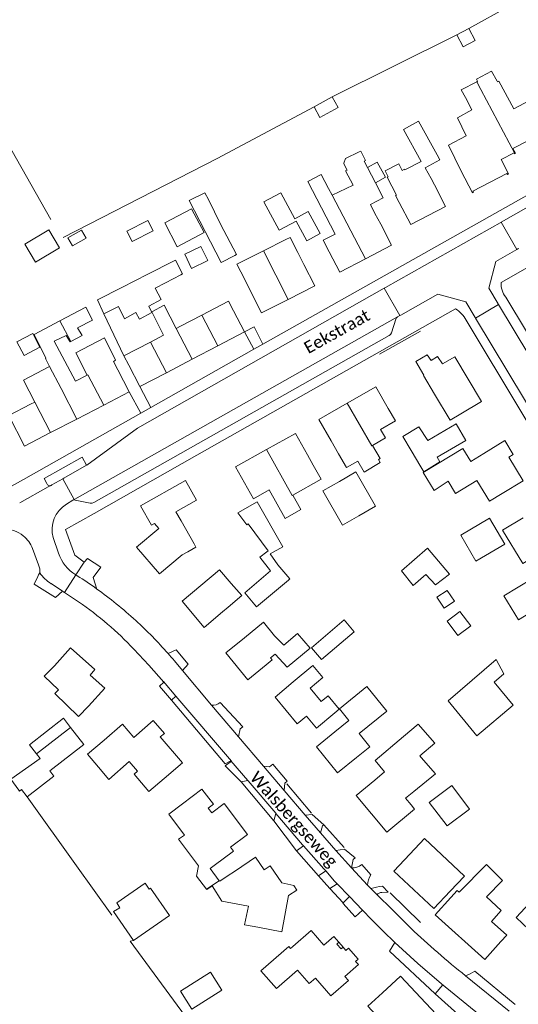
# Model space of a CAD drawing. Extents: x 177628 to 188968, y 384226 to 390673.
# Tile 259 of 393: x 183656 to 183759, y 387148 to 387351. Entities that reach past the tile are written whole.
import ezdxf

# ---------------------------------------------------------------- set-up
doc = ezdxf.new("R2010")
doc.units = 0
for name, color, linetype, lineweight in [('B01_D', 14, 'Continuous', 9), ('B01_F', 14, 'Continuous', 9), ('B01_T', 14, 'Continuous', 9), ('B02_D', 14, 'Continuous', 9), ('B02_F', 14, 'Continuous', 9), ('B02_T', 14, 'Continuous', 9), ('B07_D', 14, 'Continuous', 9), ('B11_F', 14, 'Continuous', 9), ('B11_S', 14, 'Continuous', 9), ('B14_F', 14, 'Continuous', 9), ('T01_F', 253, 'Continuous', 9), ('T02_F', 253, 'RASTER', 9), ('T03_F', 253, 'Continuous', 9), ('T03_T', 253, 'Continuous', 9), ('T04_F', 253, 'HAAG', 9), ('T04_T', 253, 'HAAG', 9), ('T05_T', 253, 'Continuous', 9), ('T22_F', 253, 'Continuous', 9), ('T22_T', 253, 'Continuous', 9), ('V00_F', 8, 'Continuous', 9), ('V00_T', 8, 'Continuous', 9), ('Z06', 7, 'Continuous', 9)]:
    doc.layers.add(name, color=color, linetype=linetype, lineweight=lineweight)
doc.styles.add('Legend', font='calibri.ttf')
doc.linetypes.add('HAAG', pattern='A,4,-1,[5,TOPOCAD.SHX,S=0.35,R=0,X=-0.35,Y=-0.35],-1', length=6)
doc.linetypes.add('RASTER', pattern='A,4,-1,[4,TOPOCAD.SHX,S=0.5,R=0,X=-0.5,Y=0],-1', length=6)

msp = doc.modelspace()

# ---------------------------------------------------------------- linework, layer by layer
at = {"layer": 'B01_D', "linetype": 'Continuous'}
for points in [[(183738.556, 387322.011), (183734.915, 387328.599), (183738.001, 387330.304), (183741.839, 387323.359)], [(183726.807, 387322.047), (183727.488, 387320.743)], [(183724.527, 387317.079), (183722.977, 387320.047), (183723.334, 387320.234)], [(183735.163, 387320.274), (183735.094, 387320.408), (183734.617, 387320.161), (183733.93, 387321.488), (183731.164, 387320.056), (183731.783, 387318.861), (183731.526, 387318.728), (183733.434, 387315.041), (183733.284, 387314.964), (183734.041, 387313.515)], [(183717.957, 387319.342), (183715.195, 387317.899), (183720.862, 387307.052), (183718.379, 387305.756), (183719.611, 387303.403)], [(183741.264, 387317.191), (183740.581, 387318.502)], [(183719.485, 387316.454), (183720.203, 387315.081)], [(183729.134, 387317.59), (183730.741, 387314.513), (183728.087, 387313.127)], [(183729.038, 387311.305), (183730.207, 387309.061)], [(183714.38, 387300.797), (183713.159, 387303.215)], [(183702.212, 387297.661), (183703.468, 387295.179)], [(183699.906, 387291.217), (183698.858, 387293.234), (183693.382, 387290.366)], [(183693.382, 387290.366), (183688.968, 387288.054)], [(183682.797, 387284.822), (183685.506, 387286.241)], [(183682.797, 387284.822), (183677.319, 387281.953)], [(183661.253, 387281.46), (183661.173, 387281.418), (183662.03, 387279.764)], [(183677.319, 387281.953), (183678.325, 387280.054)], [(183675.156, 387280.797), (183676.053, 387279.065)], [(183667.35, 387276.752), (183669.793, 387278.018)], [(183741.293, 387274.096), (183744.525, 387268.704), (183746.695, 387270.006)], [(183658.991, 387272.449), (183658.121, 387271.997)], [(183730.176, 387266.803), (183733.244, 387268.571), (183731.755, 387271.141)], [(183719.98, 387264.506), (183721.533, 387261.821)], [(183741.938, 387259.73), (183747.157, 387262.913), (183748.79, 387260.235), (183751.478, 387261.885)], [(183716.325, 387259.437), (183715.124, 387261.587)], [(183755.249, 387253.626), (183752.626, 387252.03), (183750.025, 387256.297), (183745.623, 387253.613), (183744.084, 387256.136)], [(183702.773, 387254.752), (183704.014, 387252.526), (183707.265, 387254.351)], [(183759.528, 387248.636), (183755.317, 387246.089), (183759.504, 387239.197), (183763.667, 387241.729)], [(183693.171, 387234.716), (183697.011, 387237.936), (183699.391, 387235.099)], [(183771.603, 387228.269), (183769.243, 387226.83), (183765.985, 387232.166), (183758.567, 387227.637), (183755.538, 387232.585), (183761.449, 387236.142), (183763.061, 387233.498), (183767, 387235.896)], [(183698.812, 387230.244), (183697.642, 387229.257)], [(183702.148, 387223.918), (183706.092, 387227.148), (183708.372, 387224.359)], [(183707.53, 387219.769), (183707.859, 387219.367), (183706.629, 387218.359)], [(183663.004, 387218.127), (183660.903, 387216.041), (183663.832, 387213.222), (183663.116, 387212.439), (183667.942, 387207.733), (183670.046, 387209.829)], [(183712.179, 387214.822), (183716.259, 387218.213), (183718.314, 387215.741), (183715.655, 387213.53), (183717.931, 387210.792), (183719.368, 387211.987), (183721.652, 387209.241), (183720.759, 387208.501)], [(183720.799, 387204.583), (183723.673, 387206.916), (183721.733, 387209.309), (183727.37, 387213.879), (183731.45, 387208.847), (183725.755, 387204.229), (183727.988, 387201.476), (183725.24, 387199.249)], [(183685.634, 387194.927), (183689.411, 387198.203), (183684.819, 387203.497), (183685.667, 387204.232), (183683.379, 387206.87), (183679.377, 387203.398), (183677.023, 387206.112), (183673.245, 387202.836)], [(183673.245, 387202.836), (183669.845, 387199.941), (183672.1, 387197.319)], [(183728.979, 387194.627), (183731.018, 387196.324), (183729.076, 387198.66), (183734.942, 387203.633)], [(183678.419, 387198.462), (183680.156, 387196.442), (183679.429, 387195.816), (183682.491, 387192.254), (183685.634, 387194.927)], [(183738.259, 387199.644), (183738.539, 387199.307)], [(183695.919, 387177.012), (183699.917, 387180.015), (183699.309, 387180.824), (183702.781, 387183.431), (183697.979, 387189.825), (183695.426, 387187.908), (183694.708, 387188.863), (183695.75, 387189.645), (183693.408, 387192.763), (183689.409, 387189.761)], [(183736.213, 387179.37), (183739.256, 387182.602), (183747.462, 387174.867), (183744.512, 387171.745)], [(183704.914, 387164.326), (183709.825, 387163.389), (183711.248, 387170.853), (183712.958, 387171.99), (183712.321, 387172.924), (183709.86, 387173.441), (183707.459, 387176.946), (183706.212, 387176.118), (183704.421, 387178.767), (183700.279, 387175.968)], [(183744.63, 387170.43), (183745.953, 387171.894), (183746.359, 387171.528), (183751.991, 387177.234), (183755.31, 387173.959), (183751.968, 387170.573)], [(183753.03, 387165.53), (183756.183, 387162.694), (183754.978, 387161.36)]]:
    msp.add_lwpolyline(points, dxfattribs=at)
at = {"layer": 'B01_F', "linetype": 'Continuous'}
for points in [[(183744.17, 387325.358), (183746.771, 387320.014)], [(183658.827, 387286.388), (183664.16, 387289.196)], [(183667.394, 387282.59), (183673.341, 387285.69), (183675.623, 387281.054), (183675.156, 387280.797)], [(183739.111, 387277.988), (183737.463, 387280.777), (183739.812, 387282.183), (183740.591, 387281.003), (183741.935, 387281.825), (183742.963, 387280.302)], [(183707.53, 387219.769), (183708.466, 387220.551), (183710.983, 387217.906), (183715.71, 387221.802)], [(183737.203, 387188.67), (183731.47, 387183.933)]]:
    msp.add_lwpolyline(points, dxfattribs=at)
at = {"layer": 'B01_T', "linetype": 'Continuous'}
for points in [[(183757.859, 387323.631), (183757.952, 387323.679), (183757.447, 387324.656), (183760.796, 387326.387), (183762.707, 387322.631), (183763.069, 387322.818)], [(183749.325, 387315.693), (183749.221, 387315.893), (183756.222, 387319.511), (183756.314, 387319.333), (183756.554, 387319.457), (183755.03, 387322.406), (183757.669, 387323.77)], [(183757.669, 387323.77), (183757.765, 387323.583), (183757.859, 387323.631)], [(183741.839, 387323.359), (183742.401, 387322.343), (183739.381, 387320.674), (183740.581, 387318.502)], [(183746.771, 387320.014), (183749.086, 387315.568), (183749.325, 387315.693)], [(183741.264, 387317.191), (183743.583, 387312.713), (183736.386, 387308.986), (183734.041, 387313.515)], [(183728.087, 387313.127), (183729.038, 387311.305)], [(183730.207, 387309.061), (183732.47, 387304.728), (183727.083, 387301.914)], [(183713.159, 387303.215), (183711.577, 387306.363), (183710.681, 387305.913)], [(183727.083, 387301.914), (183721.823, 387299.167), (183719.611, 387303.403)], [(183702.212, 387297.661), (183700.609, 387300.852), (183701.007, 387301.052)], [(183711.149, 387293.597), (183716.624, 387296.375), (183714.38, 387300.797)], [(183703.468, 387295.179), (183705.679, 387290.822), (183711.149, 387293.597)], [(183702.163, 387286.91), (183699.906, 387291.217)], [(183696.694, 387284.045), (183702.163, 387286.91)], [(183691.401, 387281.272), (183696.694, 387284.045)], [(183686.109, 387278.5), (183691.401, 387281.272)], [(183742.963, 387280.302), (183745.446, 387281.793), (183750.98, 387272.579), (183746.695, 387270.006)], [(183680.64, 387275.635), (183678.325, 387280.054)], [(183678.395, 387274.546), (183676.053, 387279.065)], [(183686.109, 387278.5), (183680.64, 387275.635)], [(183741.293, 387274.096), (183738.997, 387277.92), (183739.111, 387277.988)], [(183731.755, 387271.141), (183729.192, 387275.591), (183723.334, 387272.217)], [(183673.159, 387271.833), (183678.395, 387274.546)], [(183658.121, 387271.997), (183653.608, 387269.658), (183656.859, 387263.386), (183662.243, 387266.176)], [(183667.627, 387268.966), (183673.159, 387271.833)], [(183723.334, 387272.217), (183717.48, 387268.845), (183719.98, 387264.506)], [(183662.243, 387266.176), (183667.627, 387268.966)], [(183706.712, 387262.691), (183712.64, 387266.016), (183715.124, 387261.587)], [(183751.478, 387261.885), (183755.783, 387264.509), (183757.513, 387261.67), (183756.621, 387261.126), (183759.583, 387256.268), (183755.249, 387253.626)], [(183702.773, 387254.752), (183700.328, 387259.111), (183706.712, 387262.691)], [(183723.147, 387258.995), (183721.533, 387261.821)], [(183717.937, 387256.614), (183716.325, 387259.437)], [(183679.95, 387242.557), (183684.489, 387246.392), (183683.612, 387247.431), (183683.02, 387247.093), (183680.775, 387251.102), (183690.029, 387256.276), (183692.297, 387252.27), (183688.033, 387249.856), (183689.143, 387247.974), (183691.772, 387243.288), (183692.162, 387242.592), (183690.462, 387241.639), (183689.301, 387240.988)], [(183689.301, 387240.988), (183684.625, 387237.072), (183679.95, 387242.557)], [(183693.171, 387234.716), (183689.305, 387231.477), (183693.836, 387226.069), (183697.642, 387229.257)], [(183701.632, 387232.612), (183698.812, 387230.244)], [(183702.148, 387223.918), (183698.337, 387220.801), (183702.858, 387215.274), (183706.629, 387218.359)], [(183670.046, 387209.829), (183673.372, 387213.562), (183670.356, 387216.249), (183671.361, 387217.378), (183666.33, 387221.86), (183663.004, 387218.127)], [(183712.179, 387214.822), (183708.448, 387211.718), (183713.034, 387206.206), (183714.936, 387207.788), (183716.967, 387205.346), (183720.759, 387208.501)], [(183720.799, 387204.583), (183716.981, 387201.494), (183721.346, 387196.099), (183725.24, 387199.249)], [(183728.979, 387194.627), (183725.194, 387191.478), (183731.47, 387183.933)], [(183689.409, 387189.761), (183686.554, 387187.618), (183689.788, 387183.306)], [(183736.213, 387179.37), (183732.939, 387175.9), (183741.136, 387168.166), (183744.512, 387171.745)], [(183695.106, 387176.401), (183695.919, 387177.012)], [(183695.106, 387176.401), (183696.971, 387173.917)], [(183698.621, 387174.848), (183700.279, 387175.968)], [(183696.971, 387173.917), (183697.062, 387173.796), (183698.621, 387174.848)], [(183744.63, 387170.43), (183741.436, 387166.883), (183751.66, 387157.676), (183754.978, 387161.36)], [(183704.914, 387164.326), (183702.173, 387164.849), (183702.966, 387168.695)], [(183712.134, 387160.383), (183715.905, 387163.667), (183718.53, 387160.653), (183720.556, 387162.419), (183721.581, 387161.225)], [(183712.134, 387160.383), (183711.622, 387159.937), (183711.267, 387160.344), (183705.548, 387155.361), (183708.731, 387151.707), (183713.087, 387155.501), (183715.483, 387152.75), (183716.764, 387153.866), (183719.941, 387150.219)], [(183722.484, 387160.211), (183723.06, 387159.544), (183723.593, 387160.011), (183725.56, 387157.754), (183725.041, 387157.296), (183725.615, 387156.629), (183722.838, 387154.199), (183723.555, 387153.378), (183719.941, 387150.219)], [(183721.581, 387161.225), (183721.159, 387160.838), (183722.057, 387159.865), (183722.484, 387160.211)], [(183722.484, 387160.211), (183721.581, 387161.225)], [(183730.597, 387150.821), (183734.3, 387154.273), (183744.701, 387143.115)], [(183730.597, 387150.821), (183727.559, 387148.101), (183733.204, 387142.001)]]:
    msp.add_lwpolyline(points, dxfattribs=at)
at = {"layer": 'B02_D', "linetype": 'Continuous'}
for points in [[(183712.809, 387309.704), (183709.334, 387307.83), (183706.158, 387313.654), (183709.624, 387315.543), (183712.548, 387310.182)], [(183712.548, 387310.182), (183715.285, 387311.675), (183717.741, 387307.172), (183715.005, 387305.679)], [(183715.005, 387305.679), (183712.809, 387309.704)], [(183697.242, 387309.052), (183700.482, 387302.824), (183700.166, 387302.659)], [(183741.863, 387261.093), (183747.75, 387264.576), (183745.739, 387267.976), (183739.929, 387264.541)], [(183725.099, 387258.068), (183721.707, 387256.13)], [(183725.743, 387249.064), (183729.135, 387251.002), (183725.099, 387258.068)], [(183721.707, 387256.13), (183718.316, 387254.193), (183722.352, 387247.127), (183725.743, 387249.064)], [(183700.813, 387249.616), (183702.661, 387247.153)], [(183752.639, 387248.532), (183755.767, 387243.226), (183749.839, 387239.731), (183746.711, 387245.037), (183752.639, 387248.532)], [(183666.36, 387205.436), (183659.349, 387199.998)], [(183662.064, 387196.514), (183669.068, 387201.946), (183666.36, 387205.436)], [(183659.349, 387199.998), (183660.049, 387199.1)], [(183767.45, 387168.677), (183762.052, 387162.627), (183758.083, 387166.325), (183763.647, 387172.295), (183764.031, 387171.937)]]:
    msp.add_lwpolyline(points, dxfattribs=at)
at = {"layer": 'B02_F', "linetype": 'Continuous'}
for points in [[(183690.775, 387313.929), (183697.342, 387301.19)], [(183682.229, 387298.782), (183687.553, 387301.492)], [(183687.553, 387301.492), (183687.967, 387301.703)], [(183676.903, 387296.071), (183682.229, 387298.782)], [(183673.172, 387290.607), (183671.865, 387293.507), (183676.903, 387296.071)], [(183664.16, 387289.196), (183669.519, 387292.017), (183670.886, 387289.333), (183667.769, 387287.712)], [(183676.18, 387292.125), (183673.172, 387290.607)], [(183710.079, 387242.616), (183704.789, 387251.929), (183700.813, 387249.616)], [(183704.601, 387230.282), (183711.191, 387235.782)], [(183711.191, 387235.782), (183711.526, 387236.061)], [(183722.716, 387227.587), (183715.933, 387221.883), (183717.988, 387219.436), (183724.771, 387225.14)], [(183748.48, 387188.641), (183743.89, 387185.201), (183740.179, 387189.979), (183744.87, 387193.494)]]:
    msp.add_lwpolyline(points, dxfattribs=at)
at = {"layer": 'B02_T', "linetype": 'Continuous'}
for points in [[(183700.166, 387302.659), (183697.342, 387301.19)], [(183736.481, 387262.502), (183738.493, 387259.099)], [(183706.795, 387241.642), (183707.011, 387241.805), (183702.933, 387247.379), (183702.661, 387247.153)], [(183704.601, 387230.282), (183702.222, 387233.191), (183707.49, 387237.7), (183705.32, 387240.528), (183706.795, 387241.642)], [(183659.349, 387199.998), (183657.85, 387201.884), (183664.908, 387207.382), (183666.36, 387205.436)]]:
    msp.add_lwpolyline(points, dxfattribs=at)
at = {"layer": 'B07_D', "linetype": 'Continuous'}
for points in [[(183749.995, 387338.416), (183750.838, 387336.794)], [(183750.838, 387336.794), (183757.859, 387323.631)], [(183727.488, 387320.743), (183729.134, 387317.59)], [(183720.203, 387315.081), (183727.083, 387301.914)], [(183706.075, 387303.599), (183711.149, 387293.597)], [(183696.694, 387284.045), (183693.382, 387290.366)], [(183664.16, 387289.196), (183666.373, 387284.926)], [(183691.401, 387281.272), (183688.101, 387287.6)], [(183686.109, 387278.5), (183682.797, 387284.822)], [(183662.03, 387279.764), (183664.372, 387275.244), (183667.627, 387268.966)], [(183669.793, 387278.018), (183669.919, 387278.083), (183673.159, 387271.833)], [(183658.991, 387272.449), (183662.243, 387266.176)], [(183723.334, 387272.217), (183728.401, 387263.428), (183728.519, 387263.497)], [(183706.712, 387262.691), (183711.965, 387253.204), (183712.1, 387253.281)], [(183694.357, 387172.156), (183696.971, 387173.917)]]:
    msp.add_lwpolyline(points, dxfattribs=at)
at = {"layer": 'B11_F', "linetype": 'Continuous'}
for points in [[(183685.597, 387292.4), (183688.101, 387287.6)], [(183688.101, 387287.6), (183688.968, 387288.054)], [(183658.991, 387272.449), (183656.636, 387276.973), (183662.03, 387279.764)], [(183741.938, 387259.73), (183738.976, 387257.965), (183741.197, 387254.222), (183744.084, 387256.136)]]:
    msp.add_lwpolyline(points, dxfattribs=at)
at = {"layer": 'B11_S', "linetype": 'Continuous'}
for points in [[(183749.995, 387338.416), (183750.169, 387338.506), (183749.937, 387338.937), (183753.009, 387340.559), (183754.193, 387338.54)], [(183747.643, 387335.179), (183746.813, 387336.767), (183749.995, 387338.416)], [(183754.193, 387338.54), (183754.298, 387338.361), (183754.511, 387338.509), (183757.627, 387332.809), (183762.024, 387335.17), (183761.528, 387336.125), (183766.488, 387338.862)], [(183744.17, 387325.358), (183747.809, 387327.294), (183746.036, 387330.989), (183748.982, 387332.616), (183747.643, 387335.179)], [(183723.334, 387320.234), (183722.616, 387321.499), (183722.61, 387321.669), (183722.994, 387322.589), (183725.809, 387323.961)], [(183725.809, 387323.961), (183726.097, 387324.101), (183727.052, 387322.179), (183726.807, 387322.047)], [(183738.556, 387322.011), (183735.163, 387320.274)], [(183719.485, 387316.454), (183717.957, 387319.342)], [(183724.527, 387317.079), (183720.203, 387315.081)], [(183706.075, 387303.599), (183710.681, 387305.913)], [(183701.007, 387301.052), (183706.075, 387303.599)], [(183685.597, 387292.4), (183683.111, 387291.028), (183685.506, 387286.241)], [(183661.253, 387281.46), (183658.827, 387286.388)], [(183666.373, 387284.926), (183666.282, 387284.877), (183665.459, 387286.185), (183662.938, 387284.961), (183667.35, 387276.752)], [(183667.394, 387282.59), (183669.793, 387278.018)], [(183730.176, 387266.803), (183731.188, 387265.063), (183728.519, 387263.497)], [(183728.519, 387263.497), (183730.072, 387260.849), (183729.738, 387260.653), (183730.097, 387259.994), (183726.781, 387258.035), (183725.529, 387260.31), (183723.147, 387258.995)], [(183717.937, 387256.614), (183712.1, 387253.281)], [(183712.1, 387253.281), (183713.77, 387250.303), (183710.564, 387248.482), (183707.265, 387254.351)], [(183701.632, 387232.612), (183699.391, 387235.099)], [(183715.71, 387221.802), (183713.061, 387224.814), (183710.27, 387222.381), (183708.372, 387224.359)], [(183734.942, 387203.633), (183737.955, 387206.148), (183741.38, 387202.229), (183738.259, 387199.644)], [(183678.419, 387198.462), (183674.247, 387194.734), (183672.1, 387197.319)], [(183738.539, 387199.307), (183741.478, 387195.897), (183737.049, 387192.295)], [(183736.497, 387189.516), (183735.339, 387190.904), (183737.049, 387192.295)], [(183736.497, 387189.516), (183737.203, 387188.67)], [(183689.788, 387183.306), (183688.577, 387182.448), (183692.679, 387176.997), (183692.309, 387174.846), (183694.357, 387172.156)], [(183694.357, 387172.156), (183694.399, 387172.101), (183695.486, 387172.83), (183697.469, 387169.727), (183702.966, 387168.695)], [(183751.968, 387170.573), (183755.053, 387167.75), (183753.03, 387165.53)]]:
    msp.add_lwpolyline(points, dxfattribs=at)
at = {"layer": 'B14_F', "linetype": 'Continuous'}
for points in [[(183745.918, 387348.093), (183747.209, 387345.624), (183749.658, 387346.899), (183748.367, 387349.368)], [(183748.367, 387349.368), (183745.918, 387348.093)], [(183716.504, 387333.245), (183717.692, 387331.063), (183721.435, 387333.1), (183720.247, 387335.282)], [(183720.247, 387335.282), (183716.504, 387333.245)], [(183729.134, 387317.59), (183731.183, 387318.763), (183729.485, 387321.851), (183727.488, 387320.743)], [(183690.775, 387313.929), (183693.987, 387315.544), (183694.723, 387314.145), (183697.242, 387309.052)], [(183685.735, 387309.374), (183688.314, 387304.45), (183693.85, 387307.349), (183691.271, 387312.273), (183685.735, 387309.374)], [(183677.951, 387307.614), (183679.034, 387305.515), (183683.323, 387307.71), (183682.24, 387309.809), (183677.951, 387307.614)], [(183664.046, 387304.188), (183661.84, 387307.886), (183656.928, 387304.954), (183659.134, 387301.256), (183664.046, 387304.188)], [(183665.808, 387306.263), (183666.72, 387304.623), (183669.537, 387306.189), (183668.625, 387307.829), (183665.808, 387306.263)], [(183694.593, 387301.593), (183691.263, 387299.984), (183689.87, 387302.872), (183693.2, 387304.481), (183694.593, 387301.593)], [(183689.032, 387298.67), (183689.393, 387298.861), (183687.967, 387301.703)], [(183685.919, 387297.021), (183689.032, 387298.67)], [(183683.772, 387295.884), (183685.919, 387297.021)], [(183684.997, 387293.584), (183683.772, 387295.884)], [(183679.66, 387290.811), (183679.792, 387290.883), (183680.509, 387289.529), (183683.097, 387290.93), (183682.438, 387292.206), (183684.997, 387293.584)], [(183676.18, 387292.125), (183677.431, 387289.596), (183679.66, 387290.811)], [(183667.769, 387287.712), (183668.72, 387286.187), (183666.373, 387284.926)], [(183655.259, 387284.87), (183658.562, 387286.548), (183659.993, 387283.747), (183656.781, 387282.057)], [(183656.781, 387282.057), (183655.259, 387284.87)], [(183736.481, 387262.502), (183734.744, 387265.396), (183738.084, 387267.34), (183739.929, 387264.541)], [(183741.863, 387261.093), (183742.416, 387260.132), (183739.091, 387258.113), (183738.493, 387259.099)], [(183710.079, 387242.616), (183707.43, 387241.174)], [(183707.43, 387241.174), (183709.012, 387238.931), (183711.526, 387236.061)], [(183734.469, 387237.728), (183736.929, 387234.671), (183739.482, 387236.966), (183741.476, 387234.827), (183744.377, 387236.999), (183739.884, 387242.359), (183734.469, 387237.728)], [(183741.796, 387232.313), (183743.902, 387233.691), (183745.381, 387231.432), (183743.275, 387230.054), (183741.796, 387232.313)], [(183746.098, 387224.407), (183748.744, 387226.388), (183746.522, 387229.358), (183743.876, 387227.377), (183746.098, 387224.407)], [(183724.771, 387225.14), (183722.716, 387227.587)], [(183754.018, 387219.433), (183755.59, 387216.509), (183753.567, 387214.764), (183757.495, 387210.068), (183749.994, 387203.744), (183744.092, 387210.934), (183754.018, 387219.433)], [(183655.689, 387192.534), (183654.028, 387194.845), (183660.049, 387199.1)], [(183662.064, 387196.514), (183662.9, 387195.438), (183657.386, 387191.18)], [(183656.26, 387192.712), (183655.809, 387192.368), (183655.689, 387192.534)], [(183657.386, 387191.18), (183656.26, 387192.712)], [(183744.87, 387193.494), (183748.48, 387188.641)], [(183686.683, 387166.738), (183682.833, 387172.358), (183682.52, 387172.174), (183681.726, 387173.388), (183675.849, 387169.355), (183676.492, 387168.353), (183675.206, 387167.575), (183679.297, 387161.618)], [(183679.297, 387161.618), (183686.683, 387166.738)], [(183695.127, 387155.1), (183697.491, 387151.36), (183691.322, 387147.448), (183688.958, 387151.188), (183695.127, 387155.1)]]:
    msp.add_lwpolyline(points, dxfattribs=at)
at = {"layer": 'T01_F', "linetype": 'Continuous'}
for points in [[(183677.319, 387281.953), (183673.172, 387290.607)], [(183674.826, 387166.821), (183667.589, 387176.937)]]:
    msp.add_lwpolyline(points, dxfattribs=at)
at = {"layer": 'T02_F', "linetype": 'RASTER'}
for points in [[(183657.386, 387191.18), (183667.589, 387176.937)], [(183714.031, 387112.42), (183690.038, 387145.96), (183678.616, 387161.465), (183679.297, 387161.618)]]:
    msp.add_lwpolyline(points, dxfattribs=at)
at = {"layer": 'T03_F', "linetype": 'Continuous'}
for points in [[(183756.787, 387354.04), (183748.367, 387349.368)], [(183745.918, 387348.093), (183720.247, 387335.282)], [(183716.504, 387333.245), (183696.533, 387322.592)], [(183698.204, 387197.962), (183687.124, 387211.066)]]:
    msp.add_lwpolyline(points, dxfattribs=at)
at = {"layer": 'T03_T', "linetype": 'Continuous'}
msp.add_lwpolyline([(183656.617, 387256.544), (183653.559, 387254.82)], dxfattribs=at)
at = {"layer": 'T04_F', "linetype": 'HAAG'}
for points in [[(183646.026, 387338.693), (183662.276, 387310.064)], [(183696.533, 387322.592), (183664.843, 387306.37)], [(183715.961, 387187.849), (183710.849, 387193.875)], [(183718.469, 387185.419), (183722.656, 387180.716)], [(183732.179, 387171.419), (183738.423, 387165.311)]]:
    msp.add_lwpolyline(points, dxfattribs=at)
at = {"layer": 'T04_T', "linetype": 'HAAG'}
msp.add_lwpolyline([(183692.355, 387261.503), (183671.178, 387249.521)], dxfattribs=at)
at = {"layer": 'T05_T', "linetype": 'Continuous'}
msp.add_lwpolyline([(183738.384, 387287.086), (183729.958, 387282.318)], dxfattribs=at)
at = {"layer": 'T22_F', "linetype": 'Continuous'}
for points in [[(183704.129, 387287.94), (183702.163, 387286.91)], [(183669.802, 387240.262), (183672.567, 387238.488)], [(183688.058, 387221.429), (183690.542, 387218.52)], [(183687.124, 387211.066), (183684.684, 387213.983)], [(183697.144, 387210.587), (183701.809, 387205.574)], [(183698.209, 387197.591), (183701.448, 387194.255)], [(183707.997, 387197.909), (183710.939, 387194.387)], [(183708.191, 387186.241), (183712.853, 387180.075)], [(183716.117, 387187.522), (183718.469, 387185.419)], [(183722.773, 387180.369), (183724.987, 387178.619)], [(183726.32, 387177.219), (183728.177, 387175.13)], [(183717.393, 387174.933), (183719.732, 387172.31)], [(183730.584, 387172.753), (183731.763, 387171.572)], [(183722.433, 387169.275), (183724.958, 387166.45)], [(183732.043, 387159.401), (183741.452, 387150.606)], [(183749.577, 387155.297), (183757.886, 387148.437)]]:
    msp.add_lwpolyline(points, dxfattribs=at)
at = {"layer": 'T22_T', "linetype": 'Continuous'}
for points in [[(183705.953, 387284.355), (183704.114, 387283.318)], [(183682.846, 387271.329), (183680.781, 387270.165)]]:
    msp.add_lwpolyline(points, dxfattribs=at)
at = {"layer": 'V00_F', "linetype": 'Continuous'}
for points in [[(183704.129, 387287.94), (183705.953, 387284.355)], [(183702.163, 387286.91), (183704.114, 387283.318)], [(183680.64, 387275.635), (183682.846, 387271.329)], [(183678.395, 387274.546), (183680.781, 387270.165)], [(183665.319, 387246.207), (183667.197, 387240.94)], [(183688.058, 387221.429), (183686.416, 387220.689)], [(183689.415, 387217.156), (183690.542, 387218.52)], [(183684.684, 387213.983), (183685.58, 387214.768)], [(183688.047, 387211.887), (183687.124, 387211.066)], [(183698.204, 387197.962), (183699.357, 387198.609)], [(183722.446, 387169.261), (183723.776, 387170.654)], [(183724.958, 387166.45), (183726.469, 387167.834)], [(183732.043, 387159.401), (183733.149, 387161.166)]]:
    msp.add_lwpolyline(points, dxfattribs=at)
at = {"layer": 'V00_T', "linetype": 'Continuous'}
for points in [[(183778.97, 387327.46), (183779.809, 387325.988), (183705.953, 387284.355)], [(183772.18, 387319.21), (183754.993, 387309.483)], [(183779.038, 387313.426), (183780.2, 387311.4), (183755, 387297.089)], [(183755.28, 387309.645), (183731.21, 387296.023)], [(183754.993, 387309.483), (183758.228, 387303.84)], [(183758.228, 387303.84), (183753.953, 387301.416), (183752.462, 387295.923)], [(183758.462, 387303.972), (183758.228, 387303.84)], [(183758.645, 387304.076), (183758.462, 387303.972)], [(183730.958, 387295.88), (183680.096, 387267.095)], [(183731.21, 387296.023), (183730.958, 387295.88)], [(183734.159, 387290.251), (183730.958, 387295.88)], [(183754.414, 387292.684), (183752.462, 387295.923)], [(183747.718, 387293.076), (183741.993, 387294.642), (183734.378, 387290.374)], [(183755.97, 387294.06), (183772.586, 387266.435)], [(183745.62, 387291.639), (183692.355, 387261.503)], [(183749.66, 387289.856), (183747.718, 387293.076)], [(183754.479, 387292.577), (183749.736, 387289.729)], [(183754.479, 387292.577), (183754.414, 387292.684)], [(183823.811, 387177.535), (183754.479, 387292.577)], [(183667.228, 387252.466), (183733.687, 387289.986)], [(183732.435, 387286.732), (183733.326, 387289.49), (183733.464, 387289.769), (183733.687, 387289.986)], [(183733.687, 387289.986), (183734.159, 387290.251)], [(183734.159, 387290.251), (183734.378, 387290.374)], [(183818.126, 387172.784), (183816.1, 387176.44), (183815.76, 387176.25), (183747.82, 387289.29)], [(183749.736, 387289.729), (183749.66, 387289.856)], [(183819.378, 387174.254), (183749.736, 387289.729)], [(183731.944, 387286.144), (183671.151, 387251.77), (183670.786, 387251.634), (183670.397, 387251.646), (183667.284, 387252.276), (183667.05, 387252.294), (183666.823, 387252.237)], [(183732.435, 387286.732), (183732.252, 387286.386), (183731.944, 387286.144)], [(183704.114, 387283.318), (183682.846, 387271.329)], [(183680.781, 387270.165), (183656.617, 387256.544)], [(183669.69, 387259.458), (183680.096, 387267.095)], [(183661.47, 387255.721), (183660.92, 387256.698), (183668.714, 387261.092), (183669.657, 387259.44)], [(183664.937, 387256.785), (183669.657, 387259.44)], [(183669.657, 387259.44), (183669.69, 387259.458)], [(183655.863, 387251.681), (183661.751, 387254.993)], [(183661.751, 387254.993), (183662.46, 387255.392)], [(183662.46, 387255.392), (183664.724, 387256.665)], [(183664.724, 387256.665), (183664.937, 387256.785)], [(183664.724, 387256.665), (183667.108, 387252.398)], [(183665.495, 387251.417), (183666.823, 387252.237)], [(183666.823, 387252.237), (183667.108, 387252.398)], [(183667.108, 387252.398), (183667.228, 387252.466)], [(183671.178, 387249.521), (183665.319, 387246.207)], [(183662.755, 387244.562), (183663.883, 387241.339)], [(183659.729, 387238.968), (183658.492, 387242.296)], [(183669.155, 387239.475), (183667.197, 387240.94)], [(183667.449, 387236.873), (183669.155, 387239.475)], [(183669.802, 387240.262), (183669.155, 387239.475)], [(183659.988, 387237.278), (183659.771, 387236.87), (183659.604, 387236.541), (183658.858, 387234.963), (183663.242, 387232.201), (183664.682, 387233.488)], [(183665.072, 387233.227), (183667.441, 387236.861)], [(183667.441, 387236.861), (183667.449, 387236.873)], [(183667.441, 387236.861), (183667.721, 387236.7)], [(183671.764, 387233.961), (183670.987, 387236.305), (183672.567, 387238.488)], [(183664.682, 387233.488), (183662.337, 387235.066)], [(183665.072, 387233.227), (183664.776, 387233.426)], [(183665.498, 387232.94), (183665.072, 387233.227)], [(183667.997, 387231.309), (183665.498, 387232.94)], [(183679.358, 387221.567), (183682.456, 387218.274), (183685.58, 387214.768)], [(183689.415, 387217.156), (183687.716, 387219.179)], [(183695.369, 387210.067), (183689.415, 387217.156)], [(183688.047, 387211.887), (183685.466, 387214.902)], [(183699.499, 387198.507), (183688.047, 387211.887)], [(183700.915, 387203.516), (183695.369, 387210.067)], [(183700.915, 387203.516), (183701.262, 387205.148), (183701.809, 387205.574)], [(183706.094, 387197.465), (183700.915, 387203.516)], [(183699.499, 387198.507), (183698.209, 387197.591)], [(183702.845, 387194.518), (183699.357, 387198.609)], [(183707.997, 387197.909), (183707.277, 387197.38), (183706.094, 387197.465)], [(183710.363, 387192.477), (183706.094, 387197.465)], [(183701.448, 387194.255), (183702.845, 387194.518)], [(183701.448, 387194.255), (183708.191, 387186.241)], [(183702.889, 387194.466), (183702.845, 387194.518)], [(183708.582, 387187.789), (183702.889, 387194.466)], [(183710.363, 387192.477), (183710.481, 387194.018), (183710.939, 387194.387)], [(183714.684, 387187.376), (183710.363, 387192.477)], [(183708.191, 387186.241), (183708.641, 387187.72)], [(183708.641, 387187.72), (183708.582, 387187.789)], [(183714.113, 387181.303), (183708.641, 387187.72)], [(183716.117, 387187.522), (183714.684, 387187.376)], [(183717.786, 387183.781), (183714.684, 387187.376)], [(183717.786, 387183.781), (183718.232, 387185.182), (183718.469, 387185.419)], [(183720.953, 387180.123), (183717.786, 387183.781)], [(183714.33, 387181.059), (183712.853, 387180.075)], [(183712.853, 387180.075), (183717.393, 387174.933)], [(183714.33, 387181.059), (183714.113, 387181.303)], [(183718.49, 387176.367), (183714.33, 387181.059)], [(183722.773, 387180.369), (183720.953, 387180.123)], [(183724.188, 387176.562), (183720.953, 387180.123)], [(183724.188, 387176.562), (183724.576, 387178.261), (183724.987, 387178.619)], [(183717.393, 387174.933), (183718.891, 387175.915)], [(183718.891, 387175.915), (183718.49, 387176.367)], [(183720.73, 387173.844), (183718.891, 387175.915)], [(183727.518, 387172.968), (183724.188, 387176.562)], [(183721.257, 387173.293), (183720.73, 387173.844)], [(183719.732, 387172.31), (183721.257, 387173.293)], [(183719.732, 387172.31), (183722.493, 387169.335), (183722.433, 387169.275)], [(183723.776, 387170.654), (183721.257, 387173.293)], [(183728.204, 387172.281), (183727.518, 387172.968)], [(183729.451, 387171), (183728.204, 387172.281)], [(183726.469, 387167.834), (183723.776, 387170.654)], [(183736.42, 387164.116), (183732.54, 387167.948), (183729.451, 387171)], [(183730.418, 387171.502), (183731.763, 387171.572)], [(183733.149, 387161.166), (183730.717, 387163.507), (183728.327, 387165.89), (183726.469, 387167.834)], [(183742.756, 387152.671), (183737.881, 387156.838), (183733.149, 387161.166)], [(183747.686, 387154.341), (183748.647, 387154.743), (183749.577, 387155.297)], [(183756.688, 387147.021), (183747.686, 387154.341)], [(183741.452, 387150.606), (183743.041, 387152.491)], [(183755.802, 387142.07), (183742.756, 387152.671)], [(183741.452, 387150.606), (183750.005, 387142.909), (183753.96, 387139.333)]]:
    msp.add_lwpolyline(points, dxfattribs=at)
for centre, radius, start, end in [((183759.765, 387296.945), 4.767, 178.26948, 217.24457), ((183742.622, 387286.626), 5.841, 27.13183, 59.11612), ((183662.051, 387255.816), 0.589, 189.27077, 313.96354), ((183668.609, 387246.197), 6.078, 120.81901, 195.60699), ((183653.019, 387240.784), 5.45, 49.14438, 96.65976), ((183652.872, 387240.19), 6.001, 20.5417, 51.79449), ((183671.555, 387243.808), 8.06, 197.84128, 239.37187), ((183656.966, 387237.68), 3.049, 352.43029, 24.99579), ((183667.487, 387242.888), 9.366, 216.80154, 236.63944), ((183620.145, 387162.12), 88.462, 54.30198, 57.46531), ((183620.976, 387163.277), 87.038, 51.00597, 54.30204), ((183631.018, 387176.689), 65.96, 42.87302, 55.90114), ((183620.366, 387162.477), 88.044, 47.56463, 51.0247), ((183620.46, 387162.604), 87.887, 41.36916, 47.55418), ((183620.399, 387162.539), 87.975, 40.07721, 41.3749), ((183695.734, 387212.109), 2.074, 259.85262, 312.80409), ((183724.405, 387179.645), 3.091, 265.97, 308.28455), ((183732.272, 387172.7), 4.762, 149.31988, 176.77659), ((183731.074, 387164.047), 8.72, 93.22007, 109.21455), ((183730.492, 387170.178), 1.326, 93.17861, 141.69187), ((183851.865, 387285.79), 167.726, 226.50486, 231.60173)]:
    msp.add_arc(centre, radius, start, end, dxfattribs=at)

# ---------------------------------------------------------------- texts
at = {"layer": 'Z06', "linetype": 'Continuous', "style": 'Legend'}
for s, rotation, p in [('Eekstraat', 29.12691, (183715.311, 387282.317)), ('Walsbergseweg', 311.91906, (183703.098, 387195.016))]:
    msp.add_text(s, height=2.5, rotation=rotation, dxfattribs=at).set_placement(p)

doc.saveas('drawing.dxf')
